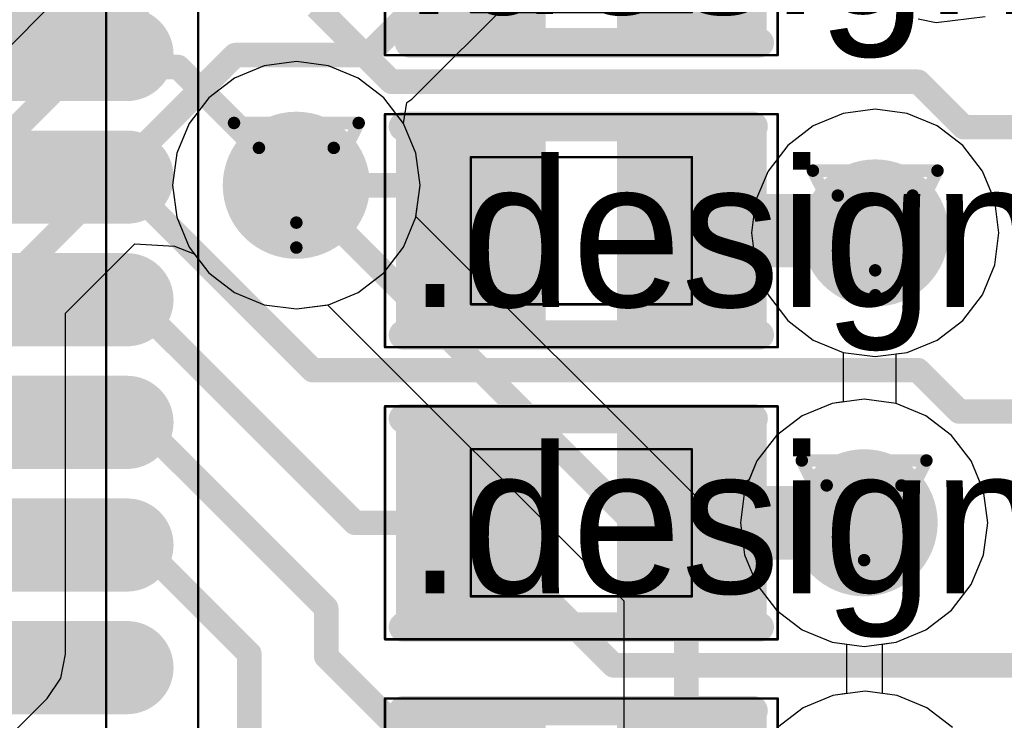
# Model space of a CAD drawing. Header units: millimetres. Extents: x 138 to 555, y 26 to 334.
# Tile 354 of 656: x 185.72 to 189.73, y 266.82 to 269.67. Entities that reach past the tile are written whole.
import ezdxf

# ---------------------------------------------------------------- set-up
doc = ezdxf.new("R2010")
doc.units = ezdxf.units.MM
for name, color, linetype in [('BottomLayer', 5, 'Continuous'), ('DrillDrawing', 1, 'Continuous'), ('Mechanical20', 56, 'Continuous'), ('Mechanical27', 56, 'Continuous'), ('MidLayer1', 16, 'Continuous'), ('MidLayer2', 76, 'Continuous'), ('MidLayer3', 90, 'Continuous'), ('MidLayer4', 156, 'Continuous'), ('MultiLayer', 9, 'Continuous'), ('TopLayer', 1, 'Continuous'), ('TopOverlay', 2, 'Continuous'), ('TopPaste', 8, 'Continuous'), ('TopSolder', 216, 'Continuous'), ('ViaHoleLayer', 16, 'Continuous')]:
    doc.layers.add(name, color=color, linetype=linetype)

# ---------------------------------------------------------------- blocks, each defined once
blk = doc.blocks.new('ICC_QFN64_EPAD_9X9_P050_510')
at = {"layer": 'Mechanical20', "const_width": 0.01}
blk.add_lwpolyline([(4.95, 4.95), (-4.95, 4.95)], dxfattribs=at)
at = {"layer": 'Mechanical27', "const_width": 0.01}
blk.add_lwpolyline([(4.575, 4.575), (-4.575, 4.575)], dxfattribs=at)
at = {"layer": 'TopLayer', "const_width": 0.28}
for points in [[(0.25, 4.66), (0.25, 4.14)], [(0.75, 4.66), (0.75, 4.14)], [(1.25, 4.66), (1.25, 4.14)], [(1.75, 4.66), (1.75, 4.14)], [(2.25, 4.66), (2.25, 4.14)], [(2.75, 4.66), (2.75, 4.14)]]:
    blk.add_lwpolyline(points, dxfattribs=at)
at = {"layer": 'TopLayer', "const_width": 0.14}
for points in [[(0.18, 4.66, 1), (0.32, 4.66, 1)], [(0.68, 4.66, 1), (0.82, 4.66, 1)], [(1.18, 4.66, 1), (1.32, 4.66, 1)], [(1.68, 4.66, 1), (1.82, 4.66, 1)], [(2.18, 4.66, 1), (2.32, 4.66, 1)], [(2.68, 4.66, 1), (2.82, 4.66, 1)], [(0.18, 4.14, 1), (0.32, 4.14, 1)], [(0.68, 4.14, 1), (0.82, 4.14, 1)], [(1.18, 4.14, 1), (1.32, 4.14, 1)], [(1.68, 4.14, 1), (1.82, 4.14, 1)], [(2.18, 4.14, 1), (2.32, 4.14, 1)], [(2.68, 4.14, 1), (2.82, 4.14, 1)]]:
    blk.add_lwpolyline(points, format="xyb", close=True, dxfattribs=at)
at = {"layer": 'TopPaste', "const_width": 0.28}
for points in [[(0.25, 4.66), (0.25, 4.14)], [(0.75, 4.66), (0.75, 4.14)], [(1.25, 4.66), (1.25, 4.14)], [(1.75, 4.66), (1.75, 4.14)], [(2.25, 4.66), (2.25, 4.14)], [(2.75, 4.66), (2.75, 4.14)]]:
    blk.add_lwpolyline(points, dxfattribs=at)
at = {"layer": 'TopPaste', "const_width": 0.14}
for points in [[(0.18, 4.66, 1), (0.32, 4.66, 1)], [(0.68, 4.66, 1), (0.82, 4.66, 1)], [(1.18, 4.66, 1), (1.32, 4.66, 1)], [(1.68, 4.66, 1), (1.82, 4.66, 1)], [(2.18, 4.66, 1), (2.32, 4.66, 1)], [(2.68, 4.66, 1), (2.82, 4.66, 1)], [(0.18, 4.14, 1), (0.32, 4.14, 1)], [(0.68, 4.14, 1), (0.82, 4.14, 1)], [(1.18, 4.14, 1), (1.32, 4.14, 1)], [(1.68, 4.14, 1), (1.82, 4.14, 1)], [(2.18, 4.14, 1), (2.32, 4.14, 1)], [(2.68, 4.14, 1), (2.82, 4.14, 1)]]:
    blk.add_lwpolyline(points, format="xyb", close=True, dxfattribs=at)
at = {"layer": 'TopSolder', "const_width": 0.38}
for points in [[(0.25, 4.66), (0.25, 4.14)], [(0.75, 4.66), (0.75, 4.14)], [(1.25, 4.66), (1.25, 4.14)], [(1.75, 4.66), (1.75, 4.14)], [(2.25, 4.66), (2.25, 4.14)], [(2.75, 4.66), (2.75, 4.14)]]:
    blk.add_lwpolyline(points, dxfattribs=at)
at = {"layer": 'TopSolder', "const_width": 0.19}
for points in [[(0.155, 4.66, 1), (0.345, 4.66, 1)], [(0.655, 4.66, 1), (0.845, 4.66, 1)], [(1.155, 4.66, 1), (1.345, 4.66, 1)], [(1.655, 4.66, 1), (1.845, 4.66, 1)], [(2.155, 4.66, 1), (2.345, 4.66, 1)], [(2.655, 4.66, 1), (2.845, 4.66, 1)], [(0.155, 4.14, 1), (0.345, 4.14, 1)], [(0.655, 4.14, 1), (0.845, 4.14, 1)], [(1.155, 4.14, 1), (1.345, 4.14, 1)], [(1.655, 4.14, 1), (1.845, 4.14, 1)], [(2.155, 4.14, 1), (2.345, 4.14, 1)], [(2.655, 4.14, 1), (2.845, 4.14, 1)]]:
    blk.add_lwpolyline(points, format="xyb", close=True, dxfattribs=at)
blk = doc.blocks.new('R0402_732')
at = {"layer": 'Mechanical20', "const_width": 0.01}
for points in [[(-0.8, 0.475), (-0.8, -0.475)], [(0.8, 0.475), (-0.8, 0.475)], [(0.8, 0.475), (0.8, -0.475)], [(0.8, -0.475), (-0.8, -0.475)]]:
    blk.add_lwpolyline(points, dxfattribs=at)
at = {"layer": 'Mechanical20', "const_width": 0.005}
for points in [[(-0.8025, 0.475, 1), (-0.7975, 0.475, 1)], [(-0.8025, 0.475, 1), (-0.7975, 0.475, 1)], [(0.7975, 0.475, 1), (0.8025, 0.475, 1)], [(0.7975, 0.475, 1), (0.8025, 0.475, 1)], [(-0.8025, -0.475, 1), (-0.7975, -0.475, 1)], [(-0.8025, -0.475, 1), (-0.7975, -0.475, 1)], [(0.7975, -0.475, 1), (0.8025, -0.475, 1)], [(0.7975, -0.475, 1), (0.8025, -0.475, 1)]]:
    blk.add_lwpolyline(points, format="xyb", close=True, dxfattribs=at)
at = {"layer": 'Mechanical27', "const_width": 0.01}
for points in [[(-0.45, 0.3), (-0.45, -0.3)], [(0.45, 0.3), (-0.45, 0.3)], [(0.45, 0.3), (0.45, -0.3)], [(0.45, -0.3), (-0.45, -0.3)]]:
    blk.add_lwpolyline(points, dxfattribs=at)
at = {"layer": 'Mechanical27', "const_width": 0.005}
for points in [[(-0.4525, 0.3, 1), (-0.4475, 0.3, 1)], [(-0.4525, 0.3, 1), (-0.4475, 0.3, 1)], [(0.4475, 0.3, 1), (0.4525, 0.3, 1)], [(0.4475, 0.3, 1), (0.4525, 0.3, 1)], [(-0.4525, -0.3, 1), (-0.4475, -0.3, 1)], [(-0.4525, -0.3, 1), (-0.4475, -0.3, 1)], [(0.4475, -0.3, 1), (0.4525, -0.3, 1)], [(0.4475, -0.3, 1), (0.4525, -0.3, 1)]]:
    blk.add_lwpolyline(points, format="xyb", close=True, dxfattribs=at)
at = {"layer": 'TopLayer'}
for points in [[(-0.195, -0.35), (-0.195, 0.35), (-0.705, -0.35), (-0.705, 0.35)], [(0.705, -0.35), (0.705, 0.35), (0.195, -0.35), (0.195, 0.35)]]:
    blk.add_solid(points, dxfattribs=at)
at = {"layer": 'TopOverlay', "const_width": 0.12}
for points in [[(0.7, 0.425), (-0.725, 0.425)], [(0.725, -0.425), (-0.725, -0.425)]]:
    blk.add_lwpolyline(points, dxfattribs=at)
at = {"layer": 'TopOverlay', "const_width": 0.06}
for points in [[(-0.755, 0.425, 1), (-0.695, 0.425, 1)], [(0.67, 0.425, 1), (0.73, 0.425, 1)], [(-0.755, -0.425, 1), (-0.695, -0.425, 1)], [(0.695, -0.425, 1), (0.755, -0.425, 1)]]:
    blk.add_lwpolyline(points, format="xyb", close=True, dxfattribs=at)
at = {"layer": 'TopPaste'}
for points in [[(-0.195, -0.35), (-0.195, 0.35), (-0.705, -0.35), (-0.705, 0.35)], [(0.705, -0.35), (0.705, 0.35), (0.195, -0.35), (0.195, 0.35)]]:
    blk.add_solid(points, dxfattribs=at)
at = {"layer": 'TopSolder'}
for points in [[(-0.145, -0.4), (-0.145, 0.4), (-0.755, -0.4), (-0.755, 0.4)], [(0.755, -0.4), (0.755, 0.4), (0.145, -0.4), (0.145, 0.4)]]:
    blk.add_solid(points, dxfattribs=at)
blk = doc.blocks.new('R0402_742')
at = {"layer": 'Mechanical20', "const_width": 0.01}
for points in [[(-0.8, -0.475), (-0.8, 0.475)], [(-0.8, 0.475), (0.8, 0.475)], [(0.8, -0.475), (0.8, 0.475)], [(-0.8, -0.475), (0.8, -0.475)]]:
    blk.add_lwpolyline(points, dxfattribs=at)
at = {"layer": 'Mechanical20', "const_width": 0.005}
for points in [[(-0.8025, 0.475, 1), (-0.7975, 0.475, 1)], [(-0.8025, 0.475, 1), (-0.7975, 0.475, 1)], [(0.7975, 0.475, 1), (0.8025, 0.475, 1)], [(0.7975, 0.475, 1), (0.8025, 0.475, 1)], [(-0.8025, -0.475, 1), (-0.7975, -0.475, 1)], [(-0.8025, -0.475, 1), (-0.7975, -0.475, 1)], [(0.7975, -0.475, 1), (0.8025, -0.475, 1)], [(0.7975, -0.475, 1), (0.8025, -0.475, 1)]]:
    blk.add_lwpolyline(points, format="xyb", close=True, dxfattribs=at)
at = {"layer": 'Mechanical27', "const_width": 0.01}
for points in [[(-0.45, -0.3), (-0.45, 0.3)], [(-0.45, 0.3), (0.45, 0.3)], [(0.45, -0.3), (0.45, 0.3)], [(-0.45, -0.3), (0.45, -0.3)]]:
    blk.add_lwpolyline(points, dxfattribs=at)
at = {"layer": 'Mechanical27', "const_width": 0.005}
for points in [[(-0.4525, 0.3, 1), (-0.4475, 0.3, 1)], [(-0.4525, 0.3, 1), (-0.4475, 0.3, 1)], [(0.4475, 0.3, 1), (0.4525, 0.3, 1)], [(0.4475, 0.3, 1), (0.4525, 0.3, 1)], [(-0.4525, -0.3, 1), (-0.4475, -0.3, 1)], [(-0.4525, -0.3, 1), (-0.4475, -0.3, 1)], [(0.4475, -0.3, 1), (0.4525, -0.3, 1)], [(0.4475, -0.3, 1), (0.4525, -0.3, 1)]]:
    blk.add_lwpolyline(points, format="xyb", close=True, dxfattribs=at)
at = {"layer": 'TopLayer'}
for points in [[(-0.195, -0.35), (-0.195, 0.35), (-0.705, -0.35), (-0.705, 0.35)], [(0.705, -0.35), (0.705, 0.35), (0.195, -0.35), (0.195, 0.35)]]:
    blk.add_solid(points, dxfattribs=at)
at = {"layer": 'TopOverlay', "const_width": 0.12}
for points in [[(-0.725, 0.425), (0.7, 0.425)], [(-0.725, -0.425), (0.725, -0.425)]]:
    blk.add_lwpolyline(points, dxfattribs=at)
at = {"layer": 'TopOverlay', "const_width": 0.06}
for points in [[(-0.755, 0.425, 1), (-0.695, 0.425, 1)], [(0.67, 0.425, 1), (0.73, 0.425, 1)], [(-0.755, -0.425, 1), (-0.695, -0.425, 1)], [(0.695, -0.425, 1), (0.755, -0.425, 1)]]:
    blk.add_lwpolyline(points, format="xyb", close=True, dxfattribs=at)
at = {"layer": 'TopPaste'}
for points in [[(-0.195, -0.35), (-0.195, 0.35), (-0.705, -0.35), (-0.705, 0.35)], [(0.705, -0.35), (0.705, 0.35), (0.195, -0.35), (0.195, 0.35)]]:
    blk.add_solid(points, dxfattribs=at)
at = {"layer": 'TopSolder'}
for points in [[(-0.145, -0.4), (-0.145, 0.4), (-0.755, -0.4), (-0.755, 0.4)], [(0.755, -0.4), (0.755, 0.4), (0.145, -0.4), (0.145, 0.4)]]:
    blk.add_solid(points, dxfattribs=at)
blk = doc.blocks.new('R0402_745')
at = {"layer": 'Mechanical20', "const_width": 0.01}
for points in [[(-0.8, -0.475), (-0.8, 0.475)], [(-0.8, 0.475), (0.8, 0.475)], [(0.8, -0.475), (0.8, 0.475)], [(-0.8, -0.475), (0.8, -0.475)]]:
    blk.add_lwpolyline(points, dxfattribs=at)
at = {"layer": 'Mechanical20', "const_width": 0.005}
for points in [[(-0.8025, 0.475, 1), (-0.7975, 0.475, 1)], [(-0.8025, 0.475, 1), (-0.7975, 0.475, 1)], [(0.7975, 0.475, 1), (0.8025, 0.475, 1)], [(0.7975, 0.475, 1), (0.8025, 0.475, 1)], [(-0.8025, -0.475, 1), (-0.7975, -0.475, 1)], [(-0.8025, -0.475, 1), (-0.7975, -0.475, 1)], [(0.7975, -0.475, 1), (0.8025, -0.475, 1)], [(0.7975, -0.475, 1), (0.8025, -0.475, 1)]]:
    blk.add_lwpolyline(points, format="xyb", close=True, dxfattribs=at)
at = {"layer": 'Mechanical27', "const_width": 0.01}
for points in [[(-0.45, -0.3), (-0.45, 0.3)], [(-0.45, 0.3), (0.45, 0.3)], [(0.45, -0.3), (0.45, 0.3)], [(-0.45, -0.3), (0.45, -0.3)]]:
    blk.add_lwpolyline(points, dxfattribs=at)
at = {"layer": 'Mechanical27', "const_width": 0.005}
for points in [[(-0.4525, 0.3, 1), (-0.4475, 0.3, 1)], [(-0.4525, 0.3, 1), (-0.4475, 0.3, 1)], [(0.4475, 0.3, 1), (0.4525, 0.3, 1)], [(0.4475, 0.3, 1), (0.4525, 0.3, 1)], [(-0.4525, -0.3, 1), (-0.4475, -0.3, 1)], [(-0.4525, -0.3, 1), (-0.4475, -0.3, 1)], [(0.4475, -0.3, 1), (0.4525, -0.3, 1)], [(0.4475, -0.3, 1), (0.4525, -0.3, 1)]]:
    blk.add_lwpolyline(points, format="xyb", close=True, dxfattribs=at)
at = {"layer": 'TopLayer'}
for points in [[(-0.195, -0.35), (-0.195, 0.35), (-0.705, -0.35), (-0.705, 0.35)], [(0.705, -0.35), (0.705, 0.35), (0.195, -0.35), (0.195, 0.35)]]:
    blk.add_solid(points, dxfattribs=at)
at = {"layer": 'TopOverlay', "const_width": 0.12}
for points in [[(-0.725, 0.425), (0.7, 0.425)], [(-0.725, -0.425), (0.725, -0.425)]]:
    blk.add_lwpolyline(points, dxfattribs=at)
at = {"layer": 'TopOverlay', "const_width": 0.06}
for points in [[(-0.755, 0.425, 1), (-0.695, 0.425, 1)], [(0.67, 0.425, 1), (0.73, 0.425, 1)], [(-0.755, -0.425, 1), (-0.695, -0.425, 1)], [(0.695, -0.425, 1), (0.755, -0.425, 1)]]:
    blk.add_lwpolyline(points, format="xyb", close=True, dxfattribs=at)
at = {"layer": 'TopPaste'}
for points in [[(-0.195, -0.35), (-0.195, 0.35), (-0.705, -0.35), (-0.705, 0.35)], [(0.705, -0.35), (0.705, 0.35), (0.195, -0.35), (0.195, 0.35)]]:
    blk.add_solid(points, dxfattribs=at)
at = {"layer": 'TopSolder'}
for points in [[(-0.145, -0.4), (-0.145, 0.4), (-0.755, -0.4), (-0.755, 0.4)], [(0.755, -0.4), (0.755, 0.4), (0.145, -0.4), (0.145, 0.4)]]:
    blk.add_solid(points, dxfattribs=at)
blk = doc.blocks.new('R0402_748')
at = {"layer": 'Mechanical20', "const_width": 0.01}
for points in [[(-0.8, -0.475), (-0.8, 0.475)], [(-0.8, 0.475), (0.8, 0.475)], [(0.8, -0.475), (0.8, 0.475)], [(-0.8, -0.475), (0.8, -0.475)]]:
    blk.add_lwpolyline(points, dxfattribs=at)
at = {"layer": 'Mechanical20', "const_width": 0.005}
for points in [[(-0.8025, 0.475, 1), (-0.7975, 0.475, 1)], [(-0.8025, 0.475, 1), (-0.7975, 0.475, 1)], [(0.7975, 0.475, 1), (0.8025, 0.475, 1)], [(0.7975, 0.475, 1), (0.8025, 0.475, 1)], [(-0.8025, -0.475, 1), (-0.7975, -0.475, 1)], [(-0.8025, -0.475, 1), (-0.7975, -0.475, 1)], [(0.7975, -0.475, 1), (0.8025, -0.475, 1)], [(0.7975, -0.475, 1), (0.8025, -0.475, 1)]]:
    blk.add_lwpolyline(points, format="xyb", close=True, dxfattribs=at)
at = {"layer": 'Mechanical27', "const_width": 0.01}
for points in [[(-0.45, -0.3), (-0.45, 0.3)], [(-0.45, 0.3), (0.45, 0.3)], [(0.45, -0.3), (0.45, 0.3)], [(-0.45, -0.3), (0.45, -0.3)]]:
    blk.add_lwpolyline(points, dxfattribs=at)
at = {"layer": 'Mechanical27', "const_width": 0.005}
for points in [[(-0.4525, 0.3, 1), (-0.4475, 0.3, 1)], [(-0.4525, 0.3, 1), (-0.4475, 0.3, 1)], [(0.4475, 0.3, 1), (0.4525, 0.3, 1)], [(0.4475, 0.3, 1), (0.4525, 0.3, 1)], [(-0.4525, -0.3, 1), (-0.4475, -0.3, 1)], [(-0.4525, -0.3, 1), (-0.4475, -0.3, 1)], [(0.4475, -0.3, 1), (0.4525, -0.3, 1)], [(0.4475, -0.3, 1), (0.4525, -0.3, 1)]]:
    blk.add_lwpolyline(points, format="xyb", close=True, dxfattribs=at)
at = {"layer": 'TopLayer'}
for points in [[(-0.195, -0.35), (-0.195, 0.35), (-0.705, -0.35), (-0.705, 0.35)], [(0.705, -0.35), (0.705, 0.35), (0.195, -0.35), (0.195, 0.35)]]:
    blk.add_solid(points, dxfattribs=at)
at = {"layer": 'TopOverlay', "const_width": 0.12}
for points in [[(-0.725, 0.425), (0.7, 0.425)], [(-0.725, -0.425), (0.725, -0.425)]]:
    blk.add_lwpolyline(points, dxfattribs=at)
at = {"layer": 'TopOverlay', "const_width": 0.06}
for points in [[(-0.755, 0.425, 1), (-0.695, 0.425, 1)], [(0.67, 0.425, 1), (0.73, 0.425, 1)], [(-0.755, -0.425, 1), (-0.695, -0.425, 1)], [(0.695, -0.425, 1), (0.755, -0.425, 1)]]:
    blk.add_lwpolyline(points, format="xyb", close=True, dxfattribs=at)
at = {"layer": 'TopPaste'}
for points in [[(-0.195, -0.35), (-0.195, 0.35), (-0.705, -0.35), (-0.705, 0.35)], [(0.705, -0.35), (0.705, 0.35), (0.195, -0.35), (0.195, 0.35)]]:
    blk.add_solid(points, dxfattribs=at)
at = {"layer": 'TopSolder'}
for points in [[(-0.145, -0.4), (-0.145, 0.4), (-0.755, -0.4), (-0.755, 0.4)], [(0.755, -0.4), (0.755, 0.4), (0.145, -0.4), (0.145, 0.4)]]:
    blk.add_solid(points, dxfattribs=at)

msp = doc.modelspace()

# ---------------------------------------------------------------- linework, layer by layer
at = {"layer": 'BottomLayer'}
for p, q in [((187.3165, 269.3497), (188.8335, 270.8668)), ((185.9321, 269.8209), (184.803, 268.6918)), ((187.2827, 269.2512), (187.2968, 269.3366)), ((187.2968, 269.3366), (187.3165, 269.3497)), ((189.0743, 269.2918), (188.9527, 269.2414)), ((189.2049, 269.309), (189.0743, 269.2918)), ((189.3354, 269.2918), (189.2049, 269.309)), ((189.457, 269.2414), (189.3354, 269.2918)), ((187.3331, 269.1296), (187.2827, 269.2512)), ((188.9527, 269.2414), (188.8483, 269.1613)), ((189.5615, 269.1613), (189.457, 269.2414)), ((187.3502, 268.9991), (187.3331, 269.1296)), ((188.8483, 269.1613), (188.7681, 269.0569)), ((189.6416, 269.0569), (189.5615, 269.1613)), ((188.7681, 269.0569), (188.7177, 268.9352)), ((189.692, 268.9352), (189.6416, 269.0569)), ((187.3335, 268.872), (187.3502, 268.9991)), ((188.7177, 268.9352), (188.7006, 268.8047)), ((189.7092, 268.8047), (189.692, 268.9352)), ((188.4686, 267.7369), (187.3335, 268.872)), ((188.7006, 268.8047), (188.7177, 268.6742)), ((189.692, 268.6742), (189.7092, 268.8047)), ((185.9049, 268.4774), (186.1873, 268.7599)), ((186.1873, 268.7599), (186.3495, 268.7504)), ((186.3495, 268.7504), (186.43, 268.7197)), ((186.43, 268.7197), (186.4893, 268.6425)), ((188.7177, 268.6742), (188.7681, 268.5525)), ((189.6416, 268.5525), (189.692, 268.6742)), ((186.4893, 268.6425), (186.5938, 268.5623)), ((186.5938, 268.5623), (186.7154, 268.5119)), ((188.7681, 268.5525), (188.8483, 268.4481)), ((189.5615, 268.4481), (189.6416, 268.5525)), ((186.7154, 268.5119), (186.8459, 268.4948)), ((186.8459, 268.4948), (186.973, 268.5115)), ((186.973, 268.5115), (188.18, 267.3045)), ((185.9049, 267.0869), (185.9049, 268.4774)), ((188.8483, 268.4481), (188.9527, 268.368)), ((189.457, 268.368), (189.5615, 268.4481)), ((188.9527, 268.368), (189.0743, 268.3176)), ((189.3354, 268.3176), (189.457, 268.368)), ((189.0743, 268.3176), (189.0738, 268.1159)), ((189.2901, 268.11), (189.2907, 268.3117)), ((189.2907, 268.3117), (189.3354, 268.3176)), ((189.0291, 268.11), (188.9075, 268.0597)), ((189.0738, 268.1159), (189.0291, 268.11)), ((189.4118, 268.0597), (189.2901, 268.11)), ((188.9075, 268.0597), (188.803, 267.9795)), ((189.5162, 267.9795), (189.4118, 268.0597)), ((188.803, 267.9795), (188.7229, 267.8751)), ((189.5964, 267.8751), (189.5162, 267.9795)), ((188.7229, 267.8751), (188.6908, 267.7976)), ((189.6467, 267.7534), (189.5964, 267.8751)), ((188.6908, 267.7976), (188.554, 267.7438)), ((188.554, 267.7438), (188.4686, 267.7369)), ((189.6639, 267.6229), (189.6467, 267.7534)), ((189.6467, 267.4924), (189.6639, 267.6229)), ((189.5964, 267.3708), (189.6467, 267.4924)), ((189.5162, 267.2663), (189.5964, 267.3708)), ((188.18, 267.3045), (188.18, 264.5308)), ((189.4118, 267.1862), (189.5162, 267.2663)), ((189.2901, 267.1358), (189.4118, 267.1862)), ((189.235, 267.1285), (189.2901, 267.1358)), ((189.235, 266.9268), (189.235, 267.1285)), ((185.8855, 266.9894), (185.9049, 267.0869)), ((185.8302, 266.9067), (185.8855, 266.9894)), ((189.2939, 266.919), (189.235, 266.9268)), ((189.4156, 266.8686), (189.2939, 266.919)), ((185.59, 266.6665), (185.8302, 266.9067)), ((189.52, 266.7885), (189.4156, 266.8686))]:
    msp.add_line(p, q, dxfattribs=at)
at = {"layer": 'BottomLayer', "const_width": 0.1}
for points in [[(187.1362, 269.53), (188.6533, 271.047)], [(184.9832, 268.5115), (186.3441, 269.8724)], [(185.65, 268.583), (186.5969, 269.53)], [(186.5969, 269.53), (187.1362, 269.53)], [(186.8459, 268.9991), (188.4349, 267.4101)], [(188.4349, 261.6961), (188.4349, 267.4101)]]:
    msp.add_lwpolyline(points, dxfattribs=at)
at = {"layer": 'BottomLayer'}
for points, const_width in [([(186.5719, 269.53, 1), (186.6219, 269.53, 1)], 0.05), ([(186.5719, 269.53, 1), (186.6219, 269.53, 1)], 0.05), ([(187.1112, 269.53, 1), (187.1612, 269.53, 1)], 0.05), ([(187.1112, 269.53, 1), (187.1612, 269.53, 1)], 0.05), ([(186.6959, 268.9991, 1), (186.9959, 268.9991, 1)], 0.3), ([(189.0549, 268.8047, 1), (189.3549, 268.8047, 1)], 0.3), ([(186.8209, 268.9991, 1), (186.8709, 268.9991, 1)], 0.05), ([(189.0096, 267.6229, 1), (189.3096, 267.6229, 1)], 0.3), ([(188.4099, 267.4101, 1), (188.4599, 267.4101, 1)], 0.05), ([(188.4099, 267.4101, 1), (188.4599, 267.4101, 1)], 0.05)]:
    msp.add_lwpolyline(points, format="xyb", close=True, dxfattribs=dict(at, const_width=const_width))
at = {"layer": 'DrillDrawing', "const_width": 0.0508}
for points in [[(186.5919, 269.2531), (187.0999, 269.2531)], [(186.5919, 269.2531), (186.8459, 268.7451)], [(186.8459, 268.7451), (187.0999, 269.2531)], [(186.6935, 269.1515), (186.9983, 269.1515)], [(186.6935, 269.1515), (186.8459, 268.8467)], [(186.8459, 268.8467), (186.9983, 269.1515)], [(188.9509, 269.0587), (189.4589, 269.0587)], [(188.9509, 269.0587), (189.2049, 268.5507)], [(189.2049, 268.5507), (189.4589, 269.0587)], [(189.0525, 268.9571), (189.3573, 268.9571)], [(189.0525, 268.9571), (189.2049, 268.6523)], [(189.2049, 268.6523), (189.3573, 268.9571)], [(188.9056, 267.8769), (189.4136, 267.8769)], [(188.9056, 267.8769), (189.1596, 267.3689)], [(189.1596, 267.3689), (189.4136, 267.8769)], [(189.0072, 267.7753), (189.312, 267.7753)], [(189.0072, 267.7753), (189.1596, 267.4705)], [(189.1596, 267.4705), (189.312, 267.7753)]]:
    msp.add_lwpolyline(points, dxfattribs=at)
at = {"layer": 'DrillDrawing', "const_width": 0.0254}
for points in [[(186.5792, 269.2531, 1), (186.6046, 269.2531, 1)], [(186.5792, 269.2531, 1), (186.6046, 269.2531, 1)], [(187.0872, 269.2531, 1), (187.1126, 269.2531, 1)], [(187.0872, 269.2531, 1), (187.1126, 269.2531, 1)], [(186.6808, 269.1515, 1), (186.7062, 269.1515, 1)], [(186.6808, 269.1515, 1), (186.7062, 269.1515, 1)], [(186.9856, 269.1515, 1), (187.011, 269.1515, 1)], [(186.9856, 269.1515, 1), (187.011, 269.1515, 1)], [(188.9382, 269.0587, 1), (188.9636, 269.0587, 1)], [(188.9382, 269.0587, 1), (188.9636, 269.0587, 1)], [(189.4462, 269.0587, 1), (189.4716, 269.0587, 1)], [(189.4462, 269.0587, 1), (189.4716, 269.0587, 1)], [(189.0398, 268.9571, 1), (189.0652, 268.9571, 1)], [(189.0398, 268.9571, 1), (189.0652, 268.9571, 1)], [(189.3446, 268.9571, 1), (189.37, 268.9571, 1)], [(189.3446, 268.9571, 1), (189.37, 268.9571, 1)], [(186.8332, 268.8467, 1), (186.8586, 268.8467, 1)], [(186.8332, 268.8467, 1), (186.8586, 268.8467, 1)], [(186.8332, 268.7451, 1), (186.8586, 268.7451, 1)], [(186.8332, 268.7451, 1), (186.8586, 268.7451, 1)], [(189.1922, 268.6523, 1), (189.2176, 268.6523, 1)], [(189.1922, 268.6523, 1), (189.2176, 268.6523, 1)], [(189.1922, 268.5507, 1), (189.2176, 268.5507, 1)], [(189.1922, 268.5507, 1), (189.2176, 268.5507, 1)], [(188.8929, 267.8769, 1), (188.9183, 267.8769, 1)], [(188.8929, 267.8769, 1), (188.9183, 267.8769, 1)], [(189.4009, 267.8769, 1), (189.4263, 267.8769, 1)], [(189.4009, 267.8769, 1), (189.4263, 267.8769, 1)], [(188.9945, 267.7753, 1), (189.0199, 267.7753, 1)], [(188.9945, 267.7753, 1), (189.0199, 267.7753, 1)], [(189.2993, 267.7753, 1), (189.3247, 267.7753, 1)], [(189.2993, 267.7753, 1), (189.3247, 267.7753, 1)], [(189.1469, 267.4705, 1), (189.1723, 267.4705, 1)], [(189.1469, 267.4705, 1), (189.1723, 267.4705, 1)], [(189.1469, 267.3689, 1), (189.1723, 267.3689, 1)], [(189.1469, 267.3689, 1), (189.1723, 267.3689, 1)]]:
    msp.add_lwpolyline(points, format="xyb", close=True, dxfattribs=at)
at = {"layer": 'MidLayer1'}
for p, q in [((186.8459, 269.5034), (186.7154, 269.4862)), ((186.9765, 269.4862), (186.8459, 269.5034)), ((186.7154, 269.4862), (186.5938, 269.4358)), ((187.0981, 269.4358), (186.9765, 269.4862)), ((186.5938, 269.4358), (186.4893, 269.3557)), ((187.2025, 269.3557), (187.0981, 269.4358)), ((186.4893, 269.3557), (186.4092, 269.2512)), ((187.2827, 269.2512), (187.2025, 269.3557)), ((189.0743, 269.2918), (188.9527, 269.2414)), ((189.2049, 269.309), (189.0743, 269.2918)), ((189.3354, 269.2918), (189.2049, 269.309)), ((189.457, 269.2414), (189.3354, 269.2918)), ((186.4092, 269.2512), (186.3588, 269.1296)), ((187.3331, 269.1296), (187.2827, 269.2512)), ((188.9527, 269.2414), (188.8483, 269.1613)), ((189.5615, 269.1613), (189.457, 269.2414)), ((186.3588, 269.1296), (186.3416, 268.9991)), ((187.3502, 268.9991), (187.3331, 269.1296)), ((188.8483, 269.1613), (188.7681, 269.0569)), ((189.6416, 269.0569), (189.5615, 269.1613)), ((188.7681, 269.0569), (188.7177, 268.9352)), ((189.692, 268.9352), (189.6416, 269.0569)), ((186.3416, 268.9991), (186.3588, 268.8685)), ((187.3331, 268.8685), (187.3502, 268.9991)), ((188.7177, 268.9352), (188.7006, 268.8047)), ((189.7092, 268.8047), (189.692, 268.9352)), ((186.3588, 268.8685), (186.4092, 268.7469)), ((187.2827, 268.7469), (187.3331, 268.8685)), ((188.7006, 268.8047), (188.7177, 268.6742)), ((189.692, 268.6742), (189.7092, 268.8047)), ((186.4092, 268.7469), (186.4893, 268.6425)), ((187.2025, 268.6425), (187.2827, 268.7469)), ((188.7177, 268.6742), (188.7681, 268.5525)), ((189.6416, 268.5525), (189.692, 268.6742)), ((186.4893, 268.6425), (186.5938, 268.5623)), ((187.0981, 268.5623), (187.2025, 268.6425)), ((186.5938, 268.5623), (186.7154, 268.5119)), ((186.9765, 268.5119), (187.0981, 268.5623)), ((188.7681, 268.5525), (188.8483, 268.4481)), ((189.5615, 268.4481), (189.6416, 268.5525)), ((186.7154, 268.5119), (186.8459, 268.4948)), ((186.8459, 268.4948), (186.9765, 268.5119)), ((188.8483, 268.4481), (188.9527, 268.368)), ((189.457, 268.368), (189.5615, 268.4481)), ((188.9527, 268.368), (189.0743, 268.3176)), ((189.3354, 268.3176), (189.457, 268.368)), ((189.0743, 268.3176), (189.2049, 268.3004)), ((189.2049, 268.3004), (189.3354, 268.3176)), ((189.1596, 268.1272), (189.0291, 268.11)), ((189.2901, 268.11), (189.1596, 268.1272)), ((189.0291, 268.11), (188.9075, 268.0597)), ((189.4118, 268.0597), (189.2901, 268.11)), ((188.9075, 268.0597), (188.803, 267.9795)), ((189.5162, 267.9795), (189.4118, 268.0597)), ((188.803, 267.9795), (188.7229, 267.8751)), ((189.5964, 267.8751), (189.5162, 267.9795)), ((188.7229, 267.8751), (188.6725, 267.7534)), ((189.6467, 267.7534), (189.5964, 267.8751)), ((188.6725, 267.7534), (188.6553, 267.6229)), ((189.6639, 267.6229), (189.6467, 267.7534)), ((188.6553, 267.6229), (188.6725, 267.4924)), ((189.6467, 267.4924), (189.6639, 267.6229)), ((188.6725, 267.4924), (188.7229, 267.3708)), ((189.5964, 267.3708), (189.6467, 267.4924)), ((188.7229, 267.3708), (188.803, 267.2663)), ((189.5162, 267.2663), (189.5964, 267.3708)), ((188.803, 267.2663), (188.9075, 267.1862)), ((189.4118, 267.1862), (189.5162, 267.2663)), ((188.9075, 267.1862), (189.0291, 267.1358)), ((189.2901, 267.1358), (189.4118, 267.1862)), ((189.0291, 267.1358), (189.1596, 267.1186)), ((189.1596, 267.1186), (189.2901, 267.1358)), ((189.0329, 266.919), (188.9112, 266.8686)), ((189.1634, 266.9362), (189.0329, 266.919)), ((189.2939, 266.919), (189.1634, 266.9362)), ((189.4156, 266.8686), (189.2939, 266.919)), ((188.9112, 266.8686), (188.8068, 266.7885)), ((189.52, 266.7885), (189.4156, 266.8686))]:
    msp.add_line(p, q, dxfattribs=at)
at = {"layer": 'MidLayer1', "const_width": 0.3}
for points in [[(186.6959, 268.9991, 1), (186.9959, 268.9991, 1)], [(189.0549, 268.8047, 1), (189.3549, 268.8047, 1)], [(189.0096, 267.6229, 1), (189.3096, 267.6229, 1)]]:
    msp.add_lwpolyline(points, format="xyb", close=True, dxfattribs=at)
at = {"layer": 'MidLayer2'}
for p, q in [((186.8459, 269.5034), (186.7154, 269.4862)), ((186.9765, 269.4862), (186.8459, 269.5034)), ((186.7154, 269.4862), (186.5938, 269.4358)), ((187.0981, 269.4358), (186.9765, 269.4862)), ((186.5938, 269.4358), (186.4893, 269.3557)), ((187.2025, 269.3557), (187.0981, 269.4358)), ((186.4893, 269.3557), (186.4092, 269.2512)), ((187.2827, 269.2512), (187.2025, 269.3557)), ((189.0743, 269.2918), (188.9527, 269.2414)), ((189.2049, 269.309), (189.0743, 269.2918)), ((189.3354, 269.2918), (189.2049, 269.309)), ((189.457, 269.2414), (189.3354, 269.2918)), ((186.4092, 269.2512), (186.3588, 269.1296)), ((187.3331, 269.1296), (187.2827, 269.2512)), ((188.9527, 269.2414), (188.8483, 269.1613)), ((189.5615, 269.1613), (189.457, 269.2414)), ((186.3588, 269.1296), (186.3416, 268.9991)), ((187.3502, 268.9991), (187.3331, 269.1296)), ((188.8483, 269.1613), (188.7681, 269.0569)), ((189.6416, 269.0569), (189.5615, 269.1613)), ((188.7681, 269.0569), (188.7177, 268.9352)), ((189.692, 268.9352), (189.6416, 269.0569)), ((186.3416, 268.9991), (186.3588, 268.8685)), ((187.3331, 268.8685), (187.3502, 268.9991)), ((188.7177, 268.9352), (188.7006, 268.8047)), ((189.7092, 268.8047), (189.692, 268.9352)), ((186.3588, 268.8685), (186.4092, 268.7469)), ((187.2827, 268.7469), (187.3331, 268.8685)), ((188.7006, 268.8047), (188.7177, 268.6742)), ((189.692, 268.6742), (189.7092, 268.8047)), ((186.4092, 268.7469), (186.4893, 268.6425)), ((187.2025, 268.6425), (187.2827, 268.7469)), ((188.7177, 268.6742), (188.7681, 268.5525)), ((189.6416, 268.5525), (189.692, 268.6742)), ((186.4893, 268.6425), (186.5938, 268.5623)), ((187.0981, 268.5623), (187.2025, 268.6425)), ((186.5938, 268.5623), (186.7154, 268.5119)), ((186.9765, 268.5119), (187.0981, 268.5623)), ((188.7681, 268.5525), (188.8483, 268.4481)), ((189.5615, 268.4481), (189.6416, 268.5525)), ((186.7154, 268.5119), (186.8459, 268.4948)), ((186.8459, 268.4948), (186.9765, 268.5119)), ((188.8483, 268.4481), (188.9527, 268.368)), ((189.457, 268.368), (189.5615, 268.4481)), ((188.9527, 268.368), (189.0743, 268.3176)), ((189.3354, 268.3176), (189.457, 268.368)), ((189.0743, 268.3176), (189.0738, 268.1159)), ((189.2901, 268.11), (189.2907, 268.3117)), ((189.2907, 268.3117), (189.3354, 268.3176)), ((189.0291, 268.11), (188.9075, 268.0597)), ((189.0738, 268.1159), (189.0291, 268.11)), ((189.4118, 268.0597), (189.2901, 268.11)), ((188.9075, 268.0597), (188.803, 267.9795)), ((189.5162, 267.9795), (189.4118, 268.0597)), ((188.803, 267.9795), (188.7229, 267.8751)), ((189.5964, 267.8751), (189.5162, 267.9795)), ((188.7229, 267.8751), (188.6725, 267.7534)), ((189.6467, 267.7534), (189.5964, 267.8751)), ((188.6725, 267.7534), (188.6553, 267.6229)), ((189.6639, 267.6229), (189.6467, 267.7534)), ((188.6553, 267.6229), (188.6725, 267.4924)), ((189.6467, 267.4924), (189.6639, 267.6229)), ((188.6725, 267.4924), (188.7229, 267.3708)), ((189.5964, 267.3708), (189.6467, 267.4924)), ((188.7229, 267.3708), (188.803, 267.2663)), ((189.5162, 267.2663), (189.5964, 267.3708)), ((188.803, 267.2663), (188.9075, 267.1862)), ((189.4118, 267.1862), (189.5162, 267.2663)), ((188.9075, 267.1862), (189.0291, 267.1358)), ((189.2901, 267.1358), (189.4118, 267.1862)), ((189.0291, 267.1358), (189.088, 267.128)), ((189.088, 267.128), (189.088, 266.9263)), ((189.235, 267.1285), (189.2901, 267.1358)), ((189.235, 266.9268), (189.235, 267.1285)), ((189.0329, 266.919), (188.9112, 266.8686)), ((189.088, 266.9263), (189.0329, 266.919)), ((189.2939, 266.919), (189.235, 266.9268)), ((189.4156, 266.8686), (189.2939, 266.919)), ((188.9112, 266.8686), (188.8068, 266.7885)), ((189.52, 266.7885), (189.4156, 266.8686))]:
    msp.add_line(p, q, dxfattribs=at)
at = {"layer": 'MidLayer2', "const_width": 0.3}
for points in [[(186.6959, 268.9991, 1), (186.9959, 268.9991, 1)], [(189.0549, 268.8047, 1), (189.3549, 268.8047, 1)], [(189.0096, 267.6229, 1), (189.3096, 267.6229, 1)]]:
    msp.add_lwpolyline(points, format="xyb", close=True, dxfattribs=at)
at = {"layer": 'MidLayer3'}
for p, q in [((186.8459, 269.5034), (186.7154, 269.4862)), ((186.9765, 269.4862), (186.8459, 269.5034)), ((186.7154, 269.4862), (186.5938, 269.4358)), ((187.0981, 269.4358), (186.9765, 269.4862)), ((186.5938, 269.4358), (186.4893, 269.3557)), ((187.2025, 269.3557), (187.0981, 269.4358)), ((186.4893, 269.3557), (186.4092, 269.2512)), ((187.2827, 269.2512), (187.2025, 269.3557)), ((189.0743, 269.2918), (188.9527, 269.2414)), ((189.2049, 269.309), (189.0743, 269.2918)), ((189.3354, 269.2918), (189.2049, 269.309)), ((189.457, 269.2414), (189.3354, 269.2918)), ((186.4092, 269.2512), (186.3588, 269.1296)), ((187.3331, 269.1296), (187.2827, 269.2512)), ((188.9527, 269.2414), (188.8483, 269.1613)), ((189.5615, 269.1613), (189.457, 269.2414)), ((186.3588, 269.1296), (186.3416, 268.9991)), ((187.3502, 268.9991), (187.3331, 269.1296)), ((188.8483, 269.1613), (188.7681, 269.0569)), ((189.6416, 269.0569), (189.5615, 269.1613)), ((188.7681, 269.0569), (188.7177, 268.9352)), ((189.692, 268.9352), (189.6416, 269.0569)), ((186.3416, 268.9991), (186.3588, 268.8685)), ((187.3331, 268.8685), (187.3502, 268.9991)), ((188.7177, 268.9352), (188.7006, 268.8047)), ((189.7092, 268.8047), (189.692, 268.9352)), ((186.3588, 268.8685), (186.4092, 268.7469)), ((187.2827, 268.7469), (187.3331, 268.8685)), ((188.7006, 268.8047), (188.7177, 268.6742)), ((189.692, 268.6742), (189.7092, 268.8047)), ((186.4092, 268.7469), (186.4893, 268.6425)), ((187.2025, 268.6425), (187.2827, 268.7469)), ((188.7177, 268.6742), (188.7681, 268.5525)), ((189.6416, 268.5525), (189.692, 268.6742)), ((186.4893, 268.6425), (186.5938, 268.5623)), ((187.0981, 268.5623), (187.2025, 268.6425)), ((186.5938, 268.5623), (186.7154, 268.5119)), ((186.9765, 268.5119), (187.0981, 268.5623)), ((188.7681, 268.5525), (188.8483, 268.4481)), ((189.5615, 268.4481), (189.6416, 268.5525)), ((186.7154, 268.5119), (186.8459, 268.4948)), ((186.8459, 268.4948), (186.9765, 268.5119)), ((188.8483, 268.4481), (188.9527, 268.368)), ((189.457, 268.368), (189.5615, 268.4481)), ((188.9527, 268.368), (189.0743, 268.3176)), ((189.3354, 268.3176), (189.457, 268.368)), ((189.0743, 268.3176), (189.2049, 268.3004)), ((189.2049, 268.3004), (189.3354, 268.3176)), ((189.1596, 268.1272), (189.0291, 268.11)), ((189.2901, 268.11), (189.1596, 268.1272)), ((189.0291, 268.11), (188.9075, 268.0597)), ((189.4118, 268.0597), (189.2901, 268.11)), ((188.9075, 268.0597), (188.803, 267.9795)), ((189.5162, 267.9795), (189.4118, 268.0597)), ((188.803, 267.9795), (188.7229, 267.8751)), ((189.5964, 267.8751), (189.5162, 267.9795)), ((188.7229, 267.8751), (188.6725, 267.7534)), ((189.6467, 267.7534), (189.5964, 267.8751)), ((188.6725, 267.7534), (188.6553, 267.6229)), ((189.6639, 267.6229), (189.6467, 267.7534)), ((188.6553, 267.6229), (188.6725, 267.4924)), ((189.6467, 267.4924), (189.6639, 267.6229)), ((188.6725, 267.4924), (188.7229, 267.3708)), ((189.5964, 267.3708), (189.6467, 267.4924)), ((188.7229, 267.3708), (188.803, 267.2663)), ((189.5162, 267.2663), (189.5964, 267.3708)), ((188.803, 267.2663), (188.9075, 267.1862)), ((189.4118, 267.1862), (189.5162, 267.2663)), ((188.9075, 267.1862), (189.0291, 267.1358)), ((189.2901, 267.1358), (189.4118, 267.1862)), ((189.0291, 267.1358), (189.1596, 267.1186)), ((189.1596, 267.1186), (189.2901, 267.1358)), ((189.0329, 266.919), (188.9112, 266.8686)), ((189.1634, 266.9362), (189.0329, 266.919)), ((189.2939, 266.919), (189.1634, 266.9362)), ((189.4156, 266.8686), (189.2939, 266.919)), ((188.9112, 266.8686), (188.8068, 266.7885)), ((189.52, 266.7885), (189.4156, 266.8686))]:
    msp.add_line(p, q, dxfattribs=at)
at = {"layer": 'MidLayer3', "const_width": 0.3}
for points in [[(186.6959, 268.9991, 1), (186.9959, 268.9991, 1)], [(189.0549, 268.8047, 1), (189.3549, 268.8047, 1)], [(189.0096, 267.6229, 1), (189.3096, 267.6229, 1)]]:
    msp.add_lwpolyline(points, format="xyb", close=True, dxfattribs=at)
at = {"layer": 'MidLayer4'}
for p, q in [((186.8459, 269.5034), (186.7154, 269.4862)), ((186.9765, 269.4862), (186.8459, 269.5034)), ((186.7154, 269.4862), (186.5938, 269.4358)), ((187.0981, 269.4358), (186.9765, 269.4862)), ((186.5938, 269.4358), (186.4893, 269.3557)), ((187.2025, 269.3557), (187.0981, 269.4358)), ((186.4893, 269.3557), (186.4092, 269.2512)), ((187.2827, 269.2512), (187.2025, 269.3557)), ((186.4092, 269.2512), (186.3588, 269.1296)), ((187.3331, 269.1296), (187.2827, 269.2512)), ((186.3588, 269.1296), (186.3416, 268.9991)), ((187.3502, 268.9991), (187.3331, 269.1296)), ((186.3416, 268.9991), (186.3588, 268.8685)), ((187.3331, 268.8685), (187.3502, 268.9991)), ((186.3588, 268.8685), (186.4092, 268.7469)), ((187.2827, 268.7469), (187.3331, 268.8685)), ((186.4092, 268.7469), (186.4893, 268.6425)), ((187.2025, 268.6425), (187.2827, 268.7469)), ((186.4893, 268.6425), (186.5938, 268.5623)), ((187.0981, 268.5623), (187.2025, 268.6425)), ((186.5938, 268.5623), (186.7154, 268.5119)), ((186.9765, 268.5119), (187.0981, 268.5623)), ((186.7154, 268.5119), (186.8459, 268.4948)), ((186.8459, 268.4948), (186.9765, 268.5119))]:
    msp.add_line(p, q, dxfattribs=at)
at = {"layer": 'MidLayer4', "const_width": 0.3}
for points in [[(186.6959, 268.9991, 1), (186.9959, 268.9991, 1)], [(189.0549, 268.8047, 1), (189.3549, 268.8047, 1)], [(189.0096, 267.6229, 1), (189.3096, 267.6229, 1)]]:
    msp.add_lwpolyline(points, format="xyb", close=True, dxfattribs=at)
at = {"layer": 'MultiLayer', "const_width": 0.3}
for points in [[(186.6959, 268.9991, 1), (186.9959, 268.9991, 1)], [(189.0549, 268.8047, 1), (189.3549, 268.8047, 1)], [(189.0096, 267.6229, 1), (189.3096, 267.6229, 1)]]:
    msp.add_lwpolyline(points, format="xyb", close=True, dxfattribs=at)
at = {"layer": 'TopLayer'}
for p, q in [((189.4529, 269.6616), (189.38, 269.6761)), ((189.6529, 269.6855), (189.4529, 269.6616))]:
    msp.add_line(p, q, dxfattribs=at)
for points, const_width in [([(186.9276, 269.7268), (187.2332, 269.4212)], 0.1), ([(185.8955, 269.5324), (185.9465, 269.4813)], 0.1), ([(185.9465, 269.4813), (186.3637, 269.4813)], 0.1), ([(186.3637, 269.4813), (186.8459, 268.9991)], 0.1), ([(187.2332, 269.4212), (189.38, 269.4212)], 0.1), ([(189.38, 269.4212), (189.5653, 269.2359)], 0.1), ([(189.5653, 269.2359), (190.1426, 269.2359)], 0.1), ([(185.8955, 269.0324), (186.1255, 269.0324)], 0.1), ([(186.1255, 269.0324), (186.9127, 268.2452)], 0.1), ([(186.8459, 268.9991), (187.3722, 268.9991)], 0.1), ([(187.3722, 268.9991), (187.5574, 268.8139)], 0.1), ([(188.4574, 268.8139), (189.1957, 268.8139)], 0.3), ([(189.1957, 268.8139), (189.2049, 268.8047)], 0.3), ([(185.8955, 268.4734), (185.8955, 268.5324)], 0.1), ([(185.8955, 268.4734), (185.9538, 268.5317)], 0.1), ([(185.9538, 268.5317), (186.1757, 268.5317)], 0.1), ([(186.1757, 268.5317), (187.0846, 267.6229)], 0.1), ([(186.9127, 268.2452), (189.3787, 268.2452)], 0.1), ([(189.3787, 268.2452), (189.5472, 268.0766)], 0.1), ([(189.5472, 268.0766), (189.9512, 268.0766)], 0.1), ([(185.8955, 268.0324), (186.2102, 268.0324)], 0.1), ([(186.2102, 268.0324), (186.9677, 267.2749)], 0.1), ([(188.4574, 267.6229), (189.1596, 267.6229)], 0.3), ([(187.0846, 267.6229), (187.5574, 267.6229)], 0.1), ([(187.5574, 267.6229), (188.1388, 267.0415)], 0.1), ([(185.8955, 267.5324), (186.2111, 267.5324)], 0.1), ([(186.2111, 267.5324), (186.6541, 267.0894)], 0.1), ([(186.9677, 267.078), (186.9677, 267.2749)], 0.1), ([(186.6541, 266.1902), (186.6541, 267.0894)], 0.1), ([(186.9677, 267.078), (187.5574, 266.4883)], 0.1), ([(185.4353, 267.0324), (185.8955, 267.0324)], 0.1), ([(188.1388, 267.0415), (189.8274, 267.0415)], 0.1)]:
    msp.add_lwpolyline(points, dxfattribs=dict(at, const_width=const_width))
for points, const_width in [([(185.8705, 269.5324, 1), (185.9205, 269.5324, 1)], 0.05), ([(185.9215, 269.4813, 1), (185.9715, 269.4813, 1)], 0.05), ([(185.9215, 269.4813, 1), (185.9715, 269.4813, 1)], 0.05), ([(186.3387, 269.4813, 1), (186.3887, 269.4813, 1)], 0.05), ([(186.3387, 269.4813, 1), (186.3887, 269.4813, 1)], 0.05), ([(187.2082, 269.4212, 1), (187.2582, 269.4212, 1)], 0.05), ([(187.2082, 269.4212, 1), (187.2582, 269.4212, 1)], 0.05), ([(189.355, 269.4212, 1), (189.405, 269.4212, 1)], 0.05), ([(189.355, 269.4212, 1), (189.405, 269.4212, 1)], 0.05), ([(186.6959, 268.9991, 1), (186.9959, 268.9991, 1)], 0.3), ([(189.5403, 269.2359, 1), (189.5903, 269.2359, 1)], 0.05), ([(189.5403, 269.2359, 1), (189.5903, 269.2359, 1)], 0.05), ([(189.0549, 268.8047, 1), (189.3549, 268.8047, 1)], 0.3), ([(185.8705, 269.0324, 1), (185.9205, 269.0324, 1)], 0.05), ([(186.1005, 269.0324, 1), (186.1505, 269.0324, 1)], 0.05), ([(186.1005, 269.0324, 1), (186.1505, 269.0324, 1)], 0.05), ([(186.8209, 268.9991, 1), (186.8709, 268.9991, 1)], 0.05), ([(186.8209, 268.9991, 1), (186.8709, 268.9991, 1)], 0.05), ([(187.3472, 268.9991, 1), (187.3972, 268.9991, 1)], 0.05), ([(187.3472, 268.9991, 1), (187.3972, 268.9991, 1)], 0.05), ([(188.3824, 268.8139, 1), (188.5324, 268.8139, 1)], 0.15), ([(189.1207, 268.8139, 1), (189.2707, 268.8139, 1)], 0.15), ([(189.1207, 268.8139, 1), (189.2707, 268.8139, 1)], 0.15), ([(189.1299, 268.8047, 1), (189.2799, 268.8047, 1)], 0.15), ([(187.5324, 268.8139, 1), (187.5824, 268.8139, 1)], 0.05), ([(185.8705, 268.5324, 1), (185.9205, 268.5324, 1)], 0.05), ([(185.9288, 268.5317, 1), (185.9788, 268.5317, 1)], 0.05), ([(185.9288, 268.5317, 1), (185.9788, 268.5317, 1)], 0.05), ([(186.1507, 268.5317, 1), (186.2007, 268.5317, 1)], 0.05), ([(186.1507, 268.5317, 1), (186.2007, 268.5317, 1)], 0.05), ([(185.8705, 268.4734, 1), (185.9205, 268.4734, 1)], 0.05), ([(185.8705, 268.4734, 1), (185.9205, 268.4734, 1)], 0.05), ([(186.8877, 268.2452, 1), (186.9377, 268.2452, 1)], 0.05), ([(186.8877, 268.2452, 1), (186.9377, 268.2452, 1)], 0.05), ([(189.3537, 268.2452, 1), (189.4037, 268.2452, 1)], 0.05), ([(189.3537, 268.2452, 1), (189.4037, 268.2452, 1)], 0.05), ([(189.5222, 268.0766, 1), (189.5722, 268.0766, 1)], 0.05), ([(189.5222, 268.0766, 1), (189.5722, 268.0766, 1)], 0.05), ([(185.8705, 268.0324, 1), (185.9205, 268.0324, 1)], 0.05), ([(186.1852, 268.0324, 1), (186.2352, 268.0324, 1)], 0.05), ([(186.1852, 268.0324, 1), (186.2352, 268.0324, 1)], 0.05), ([(189.0096, 267.6229, 1), (189.3096, 267.6229, 1)], 0.3), ([(188.3824, 267.6229, 1), (188.5324, 267.6229, 1)], 0.15), ([(189.0846, 267.6229, 1), (189.2346, 267.6229, 1)], 0.15), ([(187.0596, 267.6229, 1), (187.1096, 267.6229, 1)], 0.05), ([(187.0596, 267.6229, 1), (187.1096, 267.6229, 1)], 0.05), ([(187.5324, 267.6229, 1), (187.5824, 267.6229, 1)], 0.05), ([(187.5324, 267.6229, 1), (187.5824, 267.6229, 1)], 0.05), ([(185.8705, 267.5324, 1), (185.9205, 267.5324, 1)], 0.05), ([(186.1861, 267.5324, 1), (186.2361, 267.5324, 1)], 0.05), ([(186.1861, 267.5324, 1), (186.2361, 267.5324, 1)], 0.05), ([(186.9427, 267.2749, 1), (186.9927, 267.2749, 1)], 0.05), ([(186.9427, 267.2749, 1), (186.9927, 267.2749, 1)], 0.05), ([(186.6291, 267.0894, 1), (186.6791, 267.0894, 1)], 0.05), ([(186.6291, 267.0894, 1), (186.6791, 267.0894, 1)], 0.05), ([(186.9427, 267.078, 1), (186.9927, 267.078, 1)], 0.05), ([(186.9427, 267.078, 1), (186.9927, 267.078, 1)], 0.05), ([(185.8705, 267.0324, 1), (185.9205, 267.0324, 1)], 0.05), ([(188.1138, 267.0415, 1), (188.1638, 267.0415, 1)], 0.05), ([(188.1138, 267.0415, 1), (188.1638, 267.0415, 1)], 0.05)]:
    msp.add_lwpolyline(points, format="xyb", close=True, dxfattribs=dict(at, const_width=const_width))
at = {"layer": 'ViaHoleLayer', "const_width": 0.15}
for points in [[(186.7709, 268.9991, 1), (186.9209, 268.9991, 1)], [(189.1299, 268.8047, 1), (189.2799, 268.8047, 1)], [(189.0846, 267.6229, 1), (189.2346, 267.6229, 1)]]:
    msp.add_lwpolyline(points, format="xyb", close=True, dxfattribs=at)

# ---------------------------------------------------------------- block references
for name, p, rotation in [('ICC_QFN64_EPAD_9X9_P050_510', (181.4955, 269.7824), 270), ('R0402_732', (188.0074, 270.0048), 180), ('R0402_742', (188.0074, 268.8139), 360), ('R0402_748', (188.0074, 267.6229), 360), ('R0402_745', (188.0074, 266.4319), 360)]:
    msp.add_blockref(name, p, dxfattribs=dict(rotation=rotation))

# ---------------------------------------------------------------- texts
at = {"layer": 'Mechanical27'}
for p in [(187.2742, 269.6972), (187.2996, 268.5034), (187.2996, 267.335)]:
    msp.add_text('.designator', height=0.599999, dxfattribs=at).set_placement(p)

doc.saveas('drawing.dxf')
